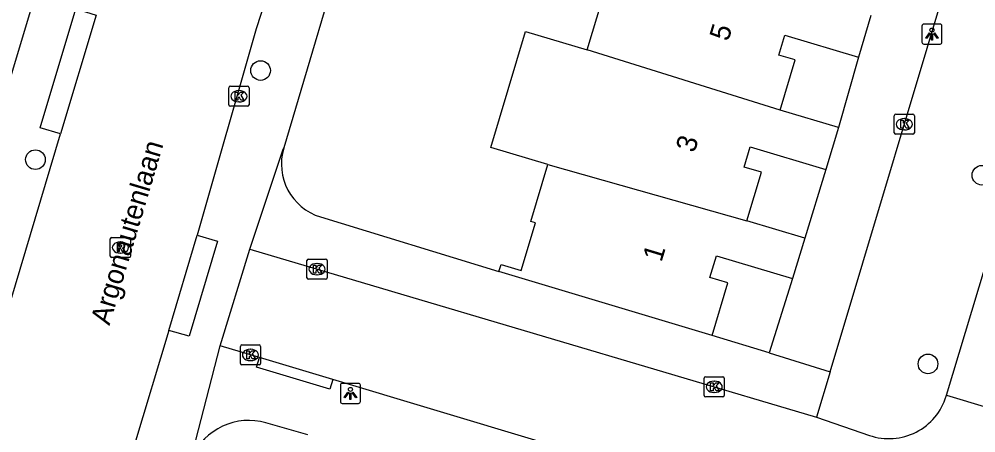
# Model space of a CAD drawing. Extents: x 162186 to 163152, y 385513 to 386513.
# Drawn here: x 162576.37 to 162623.88, y 386160.61 to 386181.19 of the extents above; entities that cross this region are included whole.
import ezdxf

# ---------------------------------------------------------------- set-up
doc = ezdxf.new("R2010")
doc.units = 0
for name, color, linetype in [('IMGEO_Boom', 7, 'Continuous'), ('IMGEO_Kolk', 7, 'Continuous'), ('IMGEO_Lichtpunt', 7, 'Continuous'), ('IMGEO_Openbare_ruimte_label', 7, 'Continuous'), ('IMGEO_Pand', 7, 'Continuous'), ('IMGEO_Pand_nummerreeks', 7, 'Continuous'), ('IMGEO_Parkeervlak_open', 7, 'Continuous'), ('IMGEO_Rijbaan_lokaal_gesloten', 7, 'Continuous'), ('IMGEO_Rijbaan_lokaal_open', 7, 'Continuous'), ('IMGEO_Rioolput', 7, 'Continuous'), ('IMGEO_Voetpad_open', 7, 'Continuous')]:
    doc.layers.add(name, color=color, linetype=linetype)

msp = doc.modelspace()

# ---------------------------------------------------------------- linework, layer by layer
at = {"layer": 'IMGEO_Boom'}
for centre in [(162588.356, 386178.635), (162577.176, 386174.201), (162624.188, 386173.425), (162621.507, 386164.039)]:
    msp.add_circle(centre, 0.489, dxfattribs=at)
at = {"layer": 'IMGEO_Kolk'}
for p, q in [((162586.783, 386176.929), (162586.783, 386177.781)), ((162586.858, 386177.855), (162587.71, 386177.855)), ((162587.784, 386177.781), (162587.784, 386176.929)), ((162587.271, 386177.635), (162587.296, 386177.635)), ((162587.71, 386176.855), (162586.858, 386176.855)), ((162587.294, 386177.075), (162587.269, 386177.075)), ((162619.829, 386175.536), (162619.829, 386176.388)), ((162619.904, 386176.462), (162620.756, 386176.462)), ((162620.83, 386176.388), (162620.83, 386175.536)), ((162620.317, 386176.242), (162620.342, 386176.242)), ((162620.756, 386175.462), (162619.904, 386175.462)), ((162620.34, 386175.682), (162620.315, 386175.682)), ((162590.662, 386168.327), (162590.662, 386169.179)), ((162590.737, 386169.253), (162591.589, 386169.253)), ((162591.663, 386169.179), (162591.663, 386168.327)), ((162591.15, 386169.033), (162591.175, 386169.033)), ((162591.589, 386168.253), (162590.737, 386168.253)), ((162591.173, 386168.473), (162591.148, 386168.473)), ((162587.353, 386164.061), (162587.353, 386164.913)), ((162587.428, 386164.987), (162588.28, 386164.987)), ((162588.354, 386164.913), (162588.354, 386164.061)), ((162587.841, 386164.767), (162587.866, 386164.767)), ((162588.28, 386163.987), (162587.428, 386163.987)), ((162587.864, 386164.207), (162587.839, 386164.207)), ((162610.39, 386162.474), (162610.39, 386163.326)), ((162610.465, 386163.4), (162611.317, 386163.4)), ((162610.878, 386163.18), (162610.903, 386163.18)), ((162611.391, 386163.326), (162611.391, 386162.474)), ((162610.901, 386162.62), (162610.876, 386162.62)), ((162611.317, 386162.4), (162610.465, 386162.4))]:
    msp.add_line(p, q, dxfattribs=at)
for points in [[(162586.783, 386176.929), (162586.783, 386177.781)], [(162586.858, 386177.855), (162587.71, 386177.855)], [(162587.784, 386177.781), (162587.784, 386176.929)], [(162587.104, 386177.555), (162587.227, 386177.555), (162587.227, 386177.404), (162587.357, 386177.555), (162587.521, 386177.555), (162587.375, 386177.404), (162587.528, 386177.155), (162587.376, 386177.155), (162587.291, 386177.319), (162587.227, 386177.252), (162587.227, 386177.155), (162587.104, 386177.155), (162587.104, 386177.555)], [(162587.71, 386176.855), (162586.858, 386176.855)], [(162619.829, 386175.536), (162619.829, 386176.388)], [(162619.904, 386176.462), (162620.756, 386176.462)], [(162620.83, 386176.388), (162620.83, 386175.536)], [(162620.15, 386176.162), (162620.273, 386176.162), (162620.273, 386176.011), (162620.403, 386176.162), (162620.567, 386176.162), (162620.421, 386176.011), (162620.574, 386175.762), (162620.422, 386175.762), (162620.337, 386175.926), (162620.273, 386175.859), (162620.273, 386175.762), (162620.15, 386175.762), (162620.15, 386176.162)], [(162620.756, 386175.462), (162619.904, 386175.462)], [(162590.662, 386168.327), (162590.662, 386169.179)], [(162590.737, 386169.253), (162591.589, 386169.253)], [(162591.663, 386169.179), (162591.663, 386168.327)], [(162590.983, 386168.953), (162591.106, 386168.953), (162591.106, 386168.802), (162591.236, 386168.953), (162591.4, 386168.953), (162591.254, 386168.802), (162591.407, 386168.553), (162591.255, 386168.553), (162591.17, 386168.717), (162591.106, 386168.65), (162591.106, 386168.553), (162590.983, 386168.553), (162590.983, 386168.953)], [(162591.589, 386168.253), (162590.737, 386168.253)], [(162587.353, 386164.061), (162587.353, 386164.913)], [(162587.428, 386164.987), (162588.28, 386164.987)], [(162588.354, 386164.913), (162588.354, 386164.061)], [(162587.674, 386164.687), (162587.797, 386164.687), (162587.797, 386164.536), (162587.927, 386164.687), (162588.091, 386164.687), (162587.945, 386164.536), (162588.098, 386164.287), (162587.946, 386164.287), (162587.861, 386164.451), (162587.797, 386164.384), (162587.797, 386164.287), (162587.674, 386164.287), (162587.674, 386164.687)], [(162588.28, 386163.987), (162587.428, 386163.987)], [(162610.39, 386162.474), (162610.39, 386163.326)], [(162610.465, 386163.4), (162611.317, 386163.4)], [(162610.711, 386163.1), (162610.834, 386163.1), (162610.834, 386162.949), (162610.964, 386163.1), (162611.128, 386163.1), (162610.982, 386162.949), (162611.135, 386162.7), (162610.983, 386162.7), (162610.898, 386162.864), (162610.834, 386162.797), (162610.834, 386162.7), (162610.711, 386162.7), (162610.711, 386163.1)], [(162611.391, 386163.326), (162611.391, 386162.474)], [(162611.317, 386162.4), (162610.465, 386162.4)]]:
    msp.add_lwpolyline(points, dxfattribs=at)
for centre, start, end in [((162586.86, 386177.779), 91.552, 178.448), ((162586.86, 386177.779), 91.552, 178.448), ((162587.708, 386177.779), 1.552, 88.448), ((162587.708, 386177.779), 1.552, 88.448), ((162586.86, 386176.931), 181.552, 268.448), ((162586.86, 386176.931), 181.552, 268.448), ((162587.708, 386176.931), 271.552, 358.448), ((162587.708, 386176.931), 271.552, 358.448), ((162619.906, 386176.386), 91.552, 178.448), ((162619.906, 386176.386), 91.552, 178.448), ((162620.754, 386176.386), 1.552, 88.448), ((162620.754, 386176.386), 1.552, 88.448), ((162619.906, 386175.538), 181.552, 268.448), ((162619.906, 386175.538), 181.552, 268.448), ((162620.754, 386175.538), 271.552, 358.448), ((162620.754, 386175.538), 271.552, 358.448), ((162590.739, 386169.177), 91.552, 178.448), ((162590.739, 386169.177), 91.552, 178.448), ((162591.587, 386169.177), 1.552, 88.448), ((162591.587, 386169.177), 1.552, 88.448), ((162590.739, 386168.329), 181.552, 268.448), ((162590.739, 386168.329), 181.552, 268.448), ((162591.587, 386168.329), 271.552, 358.448), ((162591.587, 386168.329), 271.552, 358.448), ((162587.43, 386164.911), 91.552, 178.448), ((162587.43, 386164.911), 91.552, 178.448), ((162588.278, 386164.911), 1.552, 88.448), ((162588.278, 386164.911), 1.552, 88.448), ((162587.43, 386164.063), 181.552, 268.448), ((162587.43, 386164.063), 181.552, 268.448), ((162588.278, 386164.063), 271.552, 358.448), ((162588.278, 386164.063), 271.552, 358.448), ((162610.467, 386163.324), 91.552, 178.448), ((162610.467, 386163.324), 91.552, 178.448), ((162611.315, 386163.324), 1.552, 88.448), ((162611.315, 386163.324), 1.552, 88.448), ((162610.467, 386162.476), 181.552, 268.448), ((162610.467, 386162.476), 181.552, 268.448), ((162611.315, 386162.476), 271.552, 358.448), ((162611.315, 386162.476), 271.552, 358.448)]:
    msp.add_arc(centre, 0.0765, start, end, dxfattribs=at)
for centre, major_axis, ratio, start_param, end_param in [((162587.27, 386177.355), (-0.387, 0.002), 0.722429, 4.712389, 7.853982), ((162587.295, 386177.355), (-0.39, 0.002), 0.717154, 1.570796, 4.712389), ((162620.316, 386175.962), (-0.387, 0.002), 0.722429, 4.712389, 7.853982), ((162620.341, 386175.962), (-0.39, 0.002), 0.717154, 1.570796, 4.712389), ((162591.149, 386168.753), (-0.387, 0.002), 0.722429, 4.712389, 7.853982), ((162591.174, 386168.753), (-0.39, 0.002), 0.717154, 1.570796, 4.712389), ((162587.84, 386164.487), (-0.387, 0.002), 0.722429, 4.712389, 7.853982), ((162587.865, 386164.487), (-0.39, 0.002), 0.717154, 1.570796, 4.712389), ((162610.877, 386162.9), (-0.387, 0.002), 0.722429, 4.712389, 7.853982), ((162610.902, 386162.9), (-0.39, 0.002), 0.717154, 1.570796, 4.712389)]:
    msp.add_ellipse(centre, major_axis=major_axis, ratio=ratio, start_param=start_param, end_param=end_param, dxfattribs=at)
at = {"layer": 'IMGEO_Lichtpunt'}
for p, q in [((162621.205, 386180.848), (162621.205, 386180.041)), ((162621.205, 386180.848), (162621.205, 386180.041)), ((162622.107, 386180.943), (162621.299, 386180.943)), ((162622.107, 386180.943), (162621.299, 386180.943)), ((162622.201, 386180.041), (162622.201, 386180.848)), ((162622.201, 386180.041), (162622.201, 386180.848)), ((162621.299, 386179.947), (162622.107, 386179.947)), ((162621.299, 386179.947), (162622.107, 386179.947)), ((162592.323, 386162.976), (162592.323, 386162.169)), ((162592.323, 386162.976), (162592.323, 386162.169)), ((162593.225, 386163.071), (162592.417, 386163.071)), ((162593.225, 386163.071), (162592.417, 386163.071)), ((162593.319, 386162.169), (162593.319, 386162.976)), ((162593.319, 386162.169), (162593.319, 386162.976)), ((162592.417, 386162.075), (162593.225, 386162.075)), ((162592.417, 386162.075), (162593.225, 386162.075))]:
    msp.add_line(p, q, dxfattribs=at)
for points in [[(162621.579, 386180.512), (162621.618, 386180.484), (162621.43, 386180.222), (162621.392, 386180.249), (162621.579, 386180.512)], [(162621.681, 386180.464), (162621.728, 386180.464), (162621.728, 386180.142), (162621.681, 386180.142), (162621.681, 386180.464)], [(162621.791, 386180.484), (162621.829, 386180.511), (162622.016, 386180.249), (162621.977, 386180.221), (162621.791, 386180.484)], [(162592.697, 386162.64), (162592.736, 386162.612), (162592.548, 386162.35), (162592.51, 386162.377), (162592.697, 386162.64)], [(162592.799, 386162.592), (162592.846, 386162.592), (162592.846, 386162.27), (162592.799, 386162.27), (162592.799, 386162.592)], [(162592.909, 386162.612), (162592.947, 386162.639), (162593.134, 386162.377), (162593.095, 386162.349), (162592.909, 386162.612)]]:
    msp.add_lwpolyline(points, dxfattribs=at)
for centre in [(162621.704, 386180.646), (162592.822, 386162.774)]:
    msp.add_circle(centre, 0.0994, dxfattribs=at)
for centre, start, end in [((162621.299, 386180.848), 90, 180), ((162621.299, 386180.848), 90, 180), ((162622.107, 386180.848), 0, 90), ((162622.107, 386180.848), 0, 90), ((162621.299, 386180.041), 180, 270), ((162621.299, 386180.041), 180, 270), ((162622.107, 386180.041), 270, 0), ((162622.107, 386180.041), 270, 360), ((162592.417, 386162.976), 90, 180), ((162592.417, 386162.976), 90, 180), ((162593.225, 386162.976), 0, 90), ((162593.225, 386162.976), 0, 90), ((162592.417, 386162.169), 180, 270), ((162592.417, 386162.169), 180, 270), ((162593.225, 386162.169), 270, 0), ((162593.225, 386162.169), 270, 360)]:
    msp.add_arc(centre, 0.0946, start, end, dxfattribs=at)
at = {"layer": 'IMGEO_Pand'}
for points in [[(162604.582, 386179.665), (162605.32, 386182.13), (162605.09, 386182.198), (162605.913, 386184.946), (162605.134, 386185.179), (162605.194, 386185.379)], [(162618.668, 386181.368), (162618.049, 386179.3)], [(162602.626, 386173.962), (162599.795, 386174.809), (162601.524, 386180.576), (162604.582, 386179.665)], [(162614.167, 386176.659), (162614.916, 386179.159), (162614.097, 386179.404), (162614.394, 386180.395), (162618.049, 386179.3)], [(162614.167, 386176.659), (162604.582, 386179.665)], [(162617.055, 386175.794), (162614.167, 386176.659)], [(162617.055, 386175.794), (162616.432, 386173.715)], [(162612.516, 386171.161), (162613.237, 386173.57), (162612.38, 386173.827), (162612.682, 386174.838), (162616.432, 386173.715)], [(162600.194, 386168.63), (162600.3, 386168.986), (162601.307, 386168.685), (162602.017, 386171.056), (162601.777, 386171.128), (162602.626, 386173.962)], [(162602.626, 386173.962), (162612.516, 386171.161)], [(162615.387, 386170.302), (162612.516, 386171.161)], [(162615.387, 386170.302), (162614.784, 386168.289)], [(162610.78, 386165.46), (162611.562, 386168.07), (162610.678, 386168.334), (162611.003, 386169.421), (162614.784, 386168.289)], [(162610.78, 386165.46), (162600.194, 386168.63)]]:
    msp.add_lwpolyline(points, dxfattribs=at)
at = {"layer": 'IMGEO_Parkeervlak_open'}
msp.add_lwpolyline([(162622.424, 386162.478), (162627.867, 386180.578), (162633.835, 386178.773)], dxfattribs=at)
at = {"layer": 'IMGEO_Rijbaan_lokaal_gesloten'}
for points in [[(162589.049, 386183.521), (162588.145, 386180.704), (162585.211, 386170.441)], [(162580.194, 386181.395), (162578.424, 386175.482)], [(162571.134, 386150.964), (162574.162, 386161.238), (162578.424, 386175.482)], [(162583.806, 386165.71), (162585.211, 386170.441)], [(162583.806, 386165.71), (162582.091, 386160.026), (162579.217, 386150.388), (162578.692, 386148.647)]]:
    msp.add_lwpolyline(points, dxfattribs=at)
at = {"layer": 'IMGEO_Rijbaan_lokaal_open'}
for points in [[(162622.424, 386162.478), (162628.365, 386160.692), (162633.835, 386178.773)], [(162586.348, 386164.94), (162587.82, 386169.744)], [(162587.82, 386169.744), (162615.964, 386161.394)], [(162588.304, 386164.352), (162586.348, 386164.94)], [(162591.943, 386163.26), (162588.304, 386164.352)], [(162632.571, 386151.052), (162591.943, 386163.26)], [(162622.412, 386162.439), (162622.424, 386162.478)], [(162615.964, 386161.394), (162618.598, 386160.486)]]:
    msp.add_lwpolyline(points, dxfattribs=at)
msp.add_arc((162619.567, 386163.294), 2.971, 250.9622, 343.2682, dxfattribs=at)
at = {"layer": 'IMGEO_Rioolput'}
for p, q in [((162580.895, 386169.402), (162580.895, 386170.254)), ((162580.97, 386170.328), (162581.822, 386170.328)), ((162581.383, 386170.108), (162581.408, 386170.108)), ((162581.896, 386170.254), (162581.896, 386169.402)), ((162581.822, 386169.328), (162580.97, 386169.328)), ((162581.406, 386169.548), (162581.381, 386169.548))]:
    msp.add_line(p, q, dxfattribs=at)
for points in [[(162580.895, 386169.402), (162580.895, 386170.254)], [(162580.97, 386170.328), (162581.822, 386170.328)], [(162581.896, 386170.254), (162581.896, 386169.402)], [(162581.484, 386170.026), (162581.232, 386170.028), (162581.232, 386169.628)], [(162581.232, 386169.628), (162581.356, 386169.628), (162581.356, 386169.79), (162581.367, 386169.79)], [(162581.41, 386169.947), (162581.356, 386169.947), (162581.356, 386169.866)], [(162581.356, 386169.866), (162581.408, 386169.866)], [(162581.414, 386169.761), (162581.485, 386169.628), (162581.625, 386169.628), (162581.56, 386169.754)], [(162581.822, 386169.328), (162580.97, 386169.328)]]:
    msp.add_lwpolyline(points, dxfattribs=at)
for centre, radius, start, end in [((162580.972, 386170.252), 0.0765, 91.552, 178.448), ((162580.972, 386170.252), 0.0765, 91.552, 178.448), ((162581.82, 386170.252), 0.0765, 1.552, 88.448), ((162581.82, 386170.252), 0.0765, 1.552, 88.448), ((162581.366, 386169.737), 0.0533, 26.0293, 88.6989), ((162581.392, 386170.055), 0.19, 274.7715, 282.9687), ((162581.416, 386169.851), 0.0964, 77.0061, 93.1865), ((162581.43, 386169.908), 0.0378, 276.6634, 79.6772), ((162581.483, 386169.916), 0.109, 350.3612, 89.416), ((162581.481, 386169.916), 0.112, 277.5842, 350.9817), ((162581.465, 386169.701), 0.108, 29.5134, 73.7905), ((162580.972, 386169.404), 0.0765, 181.552, 268.448), ((162580.972, 386169.404), 0.0765, 181.552, 268.448), ((162581.82, 386169.404), 0.0765, 271.552, 358.448), ((162581.82, 386169.404), 0.0765, 271.552, 358.448)]:
    msp.add_arc(centre, radius, start, end, dxfattribs=at)
for centre, major_axis, ratio, start_param, end_param in [((162581.382, 386169.828), (-0.387, 0.002), 0.722429, 4.712389, 7.853982), ((162581.407, 386169.828), (-0.39, 0.002), 0.717154, 1.570796, 4.712389)]:
    msp.add_ellipse(centre, major_axis=major_axis, ratio=ratio, start_param=start_param, end_param=end_param, dxfattribs=at)
at = {"layer": 'IMGEO_Voetpad_open'}
for points in [[(162567.629, 386150.568), (162568.034, 386151.921), (162597.394, 386250), (162601.984, 386265.333)], [(162592.947, 386186.382), (162589.506, 386174.785)], [(162616.641, 386163.652), (162623.092, 386185.178)], [(162578.424, 386175.482), (162577.418, 386175.782), (162579.188, 386181.696), (162580.194, 386181.395)], [(162618.049, 386179.3), (162617.055, 386175.794)], [(162587.82, 386169.744), (162589.481, 386174.72), (162589.506, 386174.785)], [(162616.432, 386173.715), (162615.387, 386170.302)], [(162591.339, 386171.348), (162600.194, 386168.63)], [(162585.211, 386170.441), (162586.218, 386170.142), (162584.813, 386165.412), (162583.806, 386165.71)], [(162614.784, 386168.289), (162613.623, 386164.583)], [(162613.623, 386164.583), (162610.78, 386165.46)], [(162584.866, 386159.147), (162586.348, 386164.94)], [(162613.623, 386164.583), (162616.641, 386163.652)], [(162591.943, 386163.26), (162591.8, 386162.782), (162588.161, 386163.875), (162588.304, 386164.352)], [(162616.641, 386163.652), (162615.964, 386161.394)], [(162590.707, 386160.519), (162588.616, 386161.113), (162588.349, 386161.176), (162588.077, 386161.216), (162587.803, 386161.23), (162587.528, 386161.221), (162587.255, 386161.186), (162586.987, 386161.128), (162586.725, 386161.046), (162586.471, 386160.94), (162586.228, 386160.813), (162585.997, 386160.664), (162585.78, 386160.495), (162585.58, 386160.308), (162585.396, 386160.103), (162585.232, 386159.883), (162585.088, 386159.649), (162584.966, 386159.403), (162584.866, 386159.147)]]:
    msp.add_lwpolyline(points, dxfattribs=at)
msp.add_arc((162592.16, 386173.993), 2.769, 163.3819, 252.7614, dxfattribs=at)

# ---------------------------------------------------------------- texts
at = {"layer": 'IMGEO_Openbare_ruimte_label'}
msp.add_text('Argonautenlaan', height=1, rotation=73.4489, dxfattribs=at).set_placement((162580.853, 386165.923))
at = {"layer": 'IMGEO_Pand_nummerreeks'}
for s, p in [('5', (162611.583, 386180.049)), ('3', (162609.91, 386174.506)), ('1', (162608.268, 386169.072))]:
    msp.add_text(s, height=1, rotation=73.2006, dxfattribs=at).set_placement(p)

doc.saveas('drawing.dxf')
